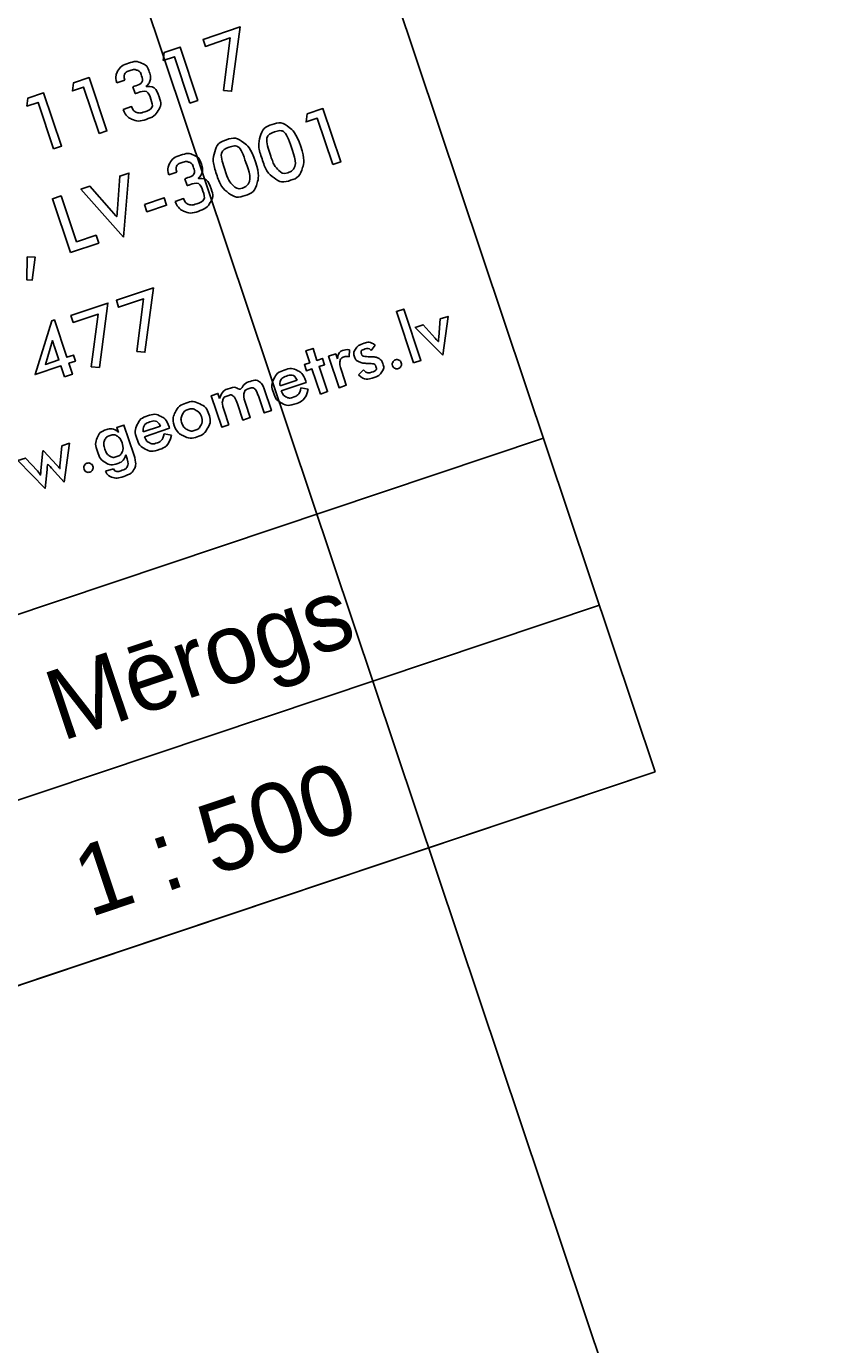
# Model space of a CAD drawing. Extents: x 469981 to 472086, y 246785 to 247785.
# Drawn here: x 470577.02 to 470588.23, y 246948.67 to 246967.4 of the extents above; entities that cross this region are included whole.
import ezdxf

# ---------------------------------------------------------------- set-up
doc = ezdxf.new("R2010")
doc.units = 0
doc.layers.add('RAMI_PLAN_####_TKST_#', color=7, linetype='Continuous')

msp = doc.modelspace()

# ---------------------------------------------------------------- linework, layer by layer
at = {"layer": 'RAMI_PLAN_####_TKST_#'}
msp.add_line((470585.956, 246956.805), (470498.252, 246927.407), dxfattribs=at)
for points in [[(471098.888, 247111.821), (470587.835, 246940.515), (470494.078, 247220.22), (471005.131, 247391.526)], [(470585.956, 246956.805), (470074.903, 246785.499), (469981.146, 247065.204), (470492.199, 247236.51)]]:
    msp.add_lwpolyline(points, close=True, dxfattribs=at)
for points in [[(470579.819, 246966.486), (470579.916, 246967.233), (470579.563, 246967.114), (470579.53, 246967.213), (470580.057, 246967.389), (470579.935, 246966.475), (470579.819, 246966.486)], [(470579.342, 246966.308), (470579.122, 246966.967), (470578.963, 246966.913), (470578.978, 246967.028), (470579.202, 246967.103), (470579.455, 246966.346), (470579.342, 246966.308)], [(470578.051, 246965.875), (470577.83, 246966.534), (470577.672, 246966.481), (470577.687, 246966.595), (470577.91, 246966.67), (470578.164, 246965.913), (470578.051, 246965.875)], [(470578.416, 246966.632), (470578.303, 246966.594)], [(470577.405, 246965.659), (470577.184, 246966.317), (470577.026, 246966.264), (470577.041, 246966.378), (470577.264, 246966.453), (470577.518, 246965.697), (470577.405, 246965.659)], [(470578.563, 246966.442), (470578.53, 246966.54)], [(470578.395, 246966.218), (470578.514, 246966.257), (470578.516, 246966.251)], [(470581.373, 246965.434), (470581.153, 246966.093), (470580.994, 246966.04), (470581.009, 246966.154), (470581.233, 246966.229), (470581.487, 246965.472), (470581.373, 246965.434)], [(470578.312, 246964.805), (470578.346, 246965.27), (470578.475, 246965.313), (470578.4, 246964.404)], [(470579.155, 246965.325), (470579.043, 246965.287)], [(470578.4, 246964.404), (470577.793, 246965.084), (470577.922, 246965.127), (470578.23, 246964.778)], [(470579.303, 246965.135), (470579.27, 246965.233)], [(470577.644, 246964.184), (470577.388, 246964.948), (470577.512, 246964.99), (470577.731, 246964.337), (470578.009, 246964.43), (470578.046, 246964.319), (470577.644, 246964.184)], [(470578.696, 246964.868), (470578.976, 246964.962), (470579.011, 246964.857), (470578.732, 246964.764), (470578.696, 246964.868)], [(470579.134, 246964.911), (470579.253, 246964.951), (470579.255, 246964.944)], [(470577.029, 246964.122), (470577.143, 246964.119), (470577.101, 246963.793), (470577.025, 246963.798), (470577.029, 246964.122)], [(470578.586, 246962.779), (470578.683, 246963.526), (470578.33, 246963.408), (470578.297, 246963.506), (470578.824, 246963.682), (470578.702, 246962.768), (470578.586, 246962.779)], [(470577.94, 246962.563), (470578.037, 246963.31), (470577.684, 246963.191), (470577.651, 246963.289), (470578.178, 246963.466), (470578.056, 246962.552), (470577.94, 246962.563)], [(470577.561, 246962.418), (470577.509, 246962.573), (470577.143, 246962.45), (470577.381, 246963.215), (470577.416, 246963.227), (470577.593, 246962.697), (470577.686, 246962.728), (470577.715, 246962.642), (470577.622, 246962.611), (470577.674, 246962.456), (470577.561, 246962.418)], [(470582.522, 246962.618), (470582.278, 246963.347), (470582.38, 246963.381), (470582.624, 246962.653), (470582.522, 246962.618)], [(470582.879, 246962.984), (470582.9, 246963.241), (470583.011, 246963.278), (470582.936, 246962.727)], [(470582.936, 246962.727), (470582.544, 246963.121), (470582.655, 246963.159), (470582.828, 246962.967)], [(470577.391, 246962.935), (470577.289, 246962.595), (470577.48, 246962.659), (470577.413, 246962.858)], [(470581.973, 246962.867), (470581.918, 246962.793)], [(470581.196, 246962.174), (470581.076, 246962.53), (470580.998, 246962.504), (470580.969, 246962.593), (470581.046, 246962.619), (470580.99, 246962.788), (470581.092, 246962.822), (470581.148, 246962.653), (470581.226, 246962.68), (470581.256, 246962.591), (470581.178, 246962.564), (470581.298, 246962.208), (470581.196, 246962.174)], [(470581.5, 246962.493), (470581.565, 246962.298), (470581.463, 246962.263), (470581.314, 246962.71), (470581.416, 246962.744), (470581.44, 246962.672)], [(470581.611, 246962.803), (470581.604, 246962.705)], [(470581.74, 246962.446), (470581.809, 246962.52)], [(470580.623, 246962.289), (470580.866, 246962.371)], [(470580.995, 246962.338), (470580.639, 246962.219)], [(470580.989, 246962.357), (470580.995, 246962.338)], [(470579.896, 246961.738), (470579.794, 246961.704), (470579.645, 246962.15), (470579.741, 246962.182), (470579.765, 246962.109)], [(470580.397, 246962.246), (470580.5, 246961.94), (470580.398, 246961.906), (470580.321, 246962.135)], [(470580.92, 246962.262), (470581.022, 246962.243)], [(470579.828, 246961.941), (470579.896, 246961.738)], [(470580.131, 246962.043), (470580.199, 246961.84), (470580.096, 246961.805), (470580.02, 246962.034)], [(470578.326, 246961.626), (470578.302, 246961.699), (470578.404, 246961.734), (470578.544, 246961.316)], [(470578.68, 246961.638), (470578.924, 246961.72)], [(470579.046, 246961.706), (470579.053, 246961.687)], [(470560.663, 246953.6), (470584.367, 246961.546)], [(470579.053, 246961.687), (470578.697, 246961.567)], [(470578.977, 246961.611), (470579.079, 246961.592)], [(470577.225, 246961.089), (470577.253, 246961.366), (470577.262, 246961.369), (470577.453, 246961.165)], [(470577.497, 246961.19), (470577.523, 246961.438), (470577.631, 246961.474), (470577.557, 246960.924)], [(470577.312, 246961.104), (470577.285, 246960.833), (470576.896, 246961.228), (470577.005, 246961.264), (470577.176, 246961.084)], [(470578.452, 246961.253), (470578.432, 246961.312)], [(470577.557, 246960.924), (470577.377, 246961.121)], [(470578.145, 246961.077), (470578.255, 246961.113)], [(470561.458, 246951.23), (470585.162, 246959.176)], [(470562.252, 246948.86), (470585.956, 246956.805)]]:
    msp.add_lwpolyline(points, dxfattribs=at)
for points, degree in [([(470578.303, 246966.594), (470578.276, 246966.693), (470578.319, 246966.765), (470578.363, 246966.838), (470578.472, 246966.875), (470578.577, 246966.91), (470578.657, 246966.875), (470578.736, 246966.841), (470578.767, 246966.748), (470578.791, 246966.678), (470578.772, 246966.621), (470578.752, 246966.564), (470578.693, 246966.534), (470578.851, 246966.557), (470578.908, 246966.386), (470578.942, 246966.285), (470578.892, 246966.202), (470578.841, 246966.117), (470578.718, 246966.076), (470578.608, 246966.039), (470578.52, 246966.077), (470578.432, 246966.116), (470578.395, 246966.218)], 3), ([(470578.53, 246966.54), (470578.534, 246966.541), (470578.542, 246966.544), (470578.549, 246966.546), (470578.553, 246966.548), (470578.69, 246966.593), (470578.652, 246966.706), (470578.636, 246966.755), (470578.595, 246966.773), (470578.554, 246966.792), (470578.502, 246966.774), (470578.384, 246966.735), (470578.416, 246966.632)], 3), ([(470578.516, 246966.251), (470578.533, 246966.198), (470578.58, 246966.179), (470578.627, 246966.16), (470578.688, 246966.18), (470578.834, 246966.229), (470578.788, 246966.364), (470578.742, 246966.502), (470578.587, 246966.45), (470578.583, 246966.448), (470578.575, 246966.446), (470578.567, 246966.443), (470578.563, 246966.442)], 3), ([(470580.919, 246965.691), (470580.98, 246965.508), (470580.941, 246965.381), (470580.902, 246965.253), (470580.774, 246965.211), (470580.645, 246965.167), (470580.538, 246965.247), (470580.43, 246965.326), (470580.367, 246965.515), (470580.304, 246965.703), (470580.342, 246965.831), (470580.381, 246965.96), (470580.51, 246966.003), (470580.641, 246966.047), (470580.746, 246965.967), (470580.853, 246965.887), (470580.919, 246965.691)], 3), ([(470580.736, 246965.317), (470580.889, 246965.368), (470580.792, 246965.659), (470580.695, 246965.948), (470580.547, 246965.898), (470580.394, 246965.847), (470580.491, 246965.556), (470580.538, 246965.415), (470580.602, 246965.354), (470580.665, 246965.293), (470580.736, 246965.317)], 3), ([(470580.273, 246965.475), (470580.335, 246965.291), (470580.295, 246965.164), (470580.256, 246965.037), (470580.128, 246964.994), (470580, 246964.951), (470579.892, 246965.03), (470579.784, 246965.109), (470579.721, 246965.299), (470579.658, 246965.487), (470579.696, 246965.615), (470579.735, 246965.743), (470579.864, 246965.787), (470579.995, 246965.831), (470580.1, 246965.751), (470580.208, 246965.67), (470580.273, 246965.475)], 3), ([(470580.09, 246965.1), (470580.244, 246965.152), (470580.146, 246965.442), (470580.049, 246965.731), (470579.901, 246965.681), (470579.748, 246965.63), (470579.845, 246965.339), (470579.892, 246965.199), (470579.956, 246965.138), (470580.019, 246965.077), (470580.09, 246965.1)], 3), ([(470579.043, 246965.287), (470579.015, 246965.386), (470579.059, 246965.458), (470579.102, 246965.531), (470579.211, 246965.568), (470579.317, 246965.603), (470579.396, 246965.569), (470579.476, 246965.534), (470579.507, 246965.441), (470579.53, 246965.371), (470579.511, 246965.314), (470579.492, 246965.257), (470579.433, 246965.227), (470579.59, 246965.25), (470579.648, 246965.079), (470579.681, 246964.978), (470579.631, 246964.895), (470579.581, 246964.811), (470579.458, 246964.769), (470579.347, 246964.732), (470579.26, 246964.771), (470579.172, 246964.809), (470579.134, 246964.911)], 3), ([(470579.27, 246965.233), (470579.273, 246965.234), (470579.281, 246965.237), (470579.289, 246965.239), (470579.292, 246965.241), (470579.429, 246965.287), (470579.392, 246965.399), (470579.375, 246965.448), (470579.334, 246965.466), (470579.294, 246965.485), (470579.241, 246965.467), (470579.124, 246965.428), (470579.155, 246965.325)], 3), ([(470579.255, 246964.944), (470579.273, 246964.891), (470579.319, 246964.872), (470579.366, 246964.853), (470579.428, 246964.873), (470579.573, 246964.922), (470579.528, 246965.057), (470579.482, 246965.195), (470579.326, 246965.143), (470579.323, 246965.142), (470579.315, 246965.139), (470579.307, 246965.136), (470579.303, 246965.135)], 3), ([(470578.23, 246964.778), (470578.283, 246964.717), (470578.311, 246964.669), (470578.306, 246964.729), (470578.312, 246964.805)], 3), ([(470577.413, 246962.858), (470577.403, 246962.89), (470577.391, 246962.935)], 2), ([(470581.809, 246962.52), (470581.851, 246962.459), (470581.932, 246962.486), (470582.005, 246962.51), (470581.985, 246962.569), (470581.975, 246962.599), (470581.94, 246962.605), (470581.897, 246962.607), (470581.854, 246962.61), (470581.778, 246962.615), (470581.74, 246962.634), (470581.697, 246962.655), (470581.681, 246962.701), (470581.661, 246962.76), (470581.695, 246962.813), (470581.729, 246962.866), (470581.807, 246962.892), (470581.914, 246962.928), (470581.973, 246962.867)], 3), ([(470581.918, 246962.793), (470581.885, 246962.833), (470581.828, 246962.814), (470581.764, 246962.792), (470581.781, 246962.741), (470581.79, 246962.713), (470581.829, 246962.707), (470581.877, 246962.705), (470581.925, 246962.703), (470581.993, 246962.699), (470582.029, 246962.678), (470582.068, 246962.657), (470582.083, 246962.609), (470582.106, 246962.543), (470582.071, 246962.49), (470582.035, 246962.435), (470581.949, 246962.406), (470581.821, 246962.363), (470581.74, 246962.446)], 3), ([(470582.828, 246962.967), (470582.847, 246962.946), (470582.88, 246962.894), (470582.875, 246962.939), (470582.879, 246962.984)], 3), ([(470581.44, 246962.672), (470581.443, 246962.769), (470581.521, 246962.795), (470581.564, 246962.81), (470581.611, 246962.803)], 3), ([(470581.604, 246962.705), (470581.572, 246962.714), (470581.535, 246962.702), (470581.483, 246962.684), (470581.475, 246962.633), (470581.469, 246962.586), (470581.5, 246962.493)], 3), ([(470582.222, 246962.576), (470582.214, 246962.602), (470582.225, 246962.626), (470582.237, 246962.651), (470582.263, 246962.659), (470582.289, 246962.668), (470582.313, 246962.656), (470582.337, 246962.643), (470582.346, 246962.617), (470582.354, 246962.592), (470582.342, 246962.568), (470582.33, 246962.544), (470582.305, 246962.535), (470582.279, 246962.527), (470582.255, 246962.539), (470582.231, 246962.55), (470582.222, 246962.576)], 3), ([(470581.022, 246962.243), (470580.992, 246962.085), (470580.843, 246962.035), (470580.736, 246961.999), (470580.651, 246962.043), (470580.566, 246962.087), (470580.529, 246962.196), (470580.494, 246962.301), (470580.537, 246962.39), (470580.579, 246962.48), (470580.683, 246962.514), (470580.79, 246962.55), (470580.871, 246962.509), (470580.952, 246962.468), (470580.989, 246962.357)], 3), ([(470580.866, 246962.371), (470580.822, 246962.465), (470580.713, 246962.429), (470580.614, 246962.396), (470580.623, 246962.289)], 3), ([(470579.765, 246962.109), (470579.794, 246962.218), (470579.896, 246962.252), (470579.999, 246962.286), (470580.064, 246962.21), (470580.102, 246962.321), (470580.2, 246962.354), (470580.29, 246962.384), (470580.35, 246962.333), (470580.375, 246962.312), (470580.397, 246962.246)], 3), ([(470580.321, 246962.135), (470580.296, 246962.208), (470580.279, 246962.23), (470580.244, 246962.273), (470580.185, 246962.253), (470580.121, 246962.232), (470580.11, 246962.18), (470580.101, 246962.134), (470580.131, 246962.043)], 3), ([(470580.02, 246962.034), (470579.993, 246962.113), (470579.964, 246962.14), (470579.933, 246962.168), (470579.882, 246962.151), (470579.818, 246962.13), (470579.805, 246962.068), (470579.797, 246962.034), (470579.828, 246961.941)], 3), ([(470580.639, 246962.219), (470580.664, 246962.157), (470580.709, 246962.133), (470580.754, 246962.109), (470580.81, 246962.128), (470580.903, 246962.159), (470580.92, 246962.262)], 3), ([(470579.121, 246961.725), (470579.088, 246961.825), (470579.137, 246961.919), (470579.185, 246962.012), (470579.286, 246962.046), (470579.388, 246962.08), (470579.484, 246962.034), (470579.579, 246961.988), (470579.612, 246961.89), (470579.646, 246961.789), (470579.598, 246961.697), (470579.547, 246961.601), (470579.446, 246961.567), (470579.346, 246961.533), (470579.25, 246961.579), (470579.155, 246961.626), (470579.121, 246961.725)], 3), ([(470579.505, 246961.853), (470579.484, 246961.915), (470579.429, 246961.945), (470579.375, 246961.974), (470579.317, 246961.955), (470579.26, 246961.935), (470579.234, 246961.879), (470579.208, 246961.823), (470579.229, 246961.761), (470579.25, 246961.698), (470579.305, 246961.669), (470579.359, 246961.64), (470579.416, 246961.659), (470579.473, 246961.678), (470579.499, 246961.734), (470579.526, 246961.79), (470579.505, 246961.853)], 3), ([(470578.432, 246961.312), (470578.403, 246961.217), (470578.31, 246961.186), (470578.217, 246961.155), (470578.141, 246961.2), (470578.065, 246961.246), (470578.027, 246961.36), (470577.991, 246961.467), (470578.025, 246961.551), (470578.058, 246961.635), (470578.147, 246961.664), (470578.26, 246961.702), (470578.326, 246961.626)], 3), ([(470579.079, 246961.592), (470579.05, 246961.434), (470578.901, 246961.384), (470578.794, 246961.348), (470578.708, 246961.392), (470578.623, 246961.436), (470578.587, 246961.545), (470578.551, 246961.65), (470578.594, 246961.739), (470578.637, 246961.829), (470578.74, 246961.863), (470578.848, 246961.899), (470578.929, 246961.858), (470579.009, 246961.817), (470579.046, 246961.706)], 3), ([(470578.924, 246961.72), (470578.879, 246961.814), (470578.771, 246961.778), (470578.672, 246961.744), (470578.68, 246961.638)], 3), ([(470578.379, 246961.479), (470578.356, 246961.548), (470578.311, 246961.576), (470578.266, 246961.603), (470578.208, 246961.584), (470578.15, 246961.565), (470578.13, 246961.514), (470578.11, 246961.463), (470578.134, 246961.392), (470578.158, 246961.321), (470578.203, 246961.294), (470578.248, 246961.266), (470578.306, 246961.285), (470578.36, 246961.303), (470578.381, 246961.355), (470578.402, 246961.41), (470578.379, 246961.479)], 3), ([(470578.697, 246961.567), (470578.722, 246961.506), (470578.767, 246961.482), (470578.812, 246961.458), (470578.867, 246961.477), (470578.96, 246961.508), (470578.977, 246961.611)], 3), ([(470577.377, 246961.121), (470577.342, 246961.16), (470577.314, 246961.199), (470577.314, 246961.124), (470577.312, 246961.104)], 3), ([(470577.453, 246961.165), (470577.487, 246961.129), (470577.501, 246961.092), (470577.493, 246961.146), (470577.497, 246961.19)], 3), ([(470577.839, 246961.106), (470577.83, 246961.133), (470577.842, 246961.157), (470577.854, 246961.181), (470577.88, 246961.19), (470577.906, 246961.199), (470577.93, 246961.186), (470577.954, 246961.174), (470577.962, 246961.148), (470577.971, 246961.122), (470577.959, 246961.099), (470577.947, 246961.075), (470577.921, 246961.066), (470577.895, 246961.057), (470577.871, 246961.069), (470577.848, 246961.081), (470577.839, 246961.106)], 3), ([(470578.544, 246961.316), (470578.587, 246961.188), (470578.555, 246961.118), (470578.522, 246961.045), (470578.396, 246961.002), (470578.303, 246960.971), (470578.235, 246960.992), (470578.167, 246961.013), (470578.145, 246961.077)], 3), ([(470578.255, 246961.113), (470578.279, 246961.056), (470578.37, 246961.086), (470578.438, 246961.109), (470578.456, 246961.15), (470578.473, 246961.187), (470578.452, 246961.253)], 3), ([(470577.176, 246961.084), (470577.198, 246961.06), (470577.229, 246961), (470577.219, 246961.033), (470577.225, 246961.089)], 3)]:
    msp.add_open_spline(points, degree=degree, dxfattribs=at)

# ---------------------------------------------------------------- texts
for s, p in [('Mērogs', (470577.519, 246957.238)), ('1 : 500', (470577.916, 246954.735))]:
    msp.add_text(s, height=1, rotation=18.5312, dxfattribs=at).set_placement(p)

doc.saveas('drawing.dxf')
